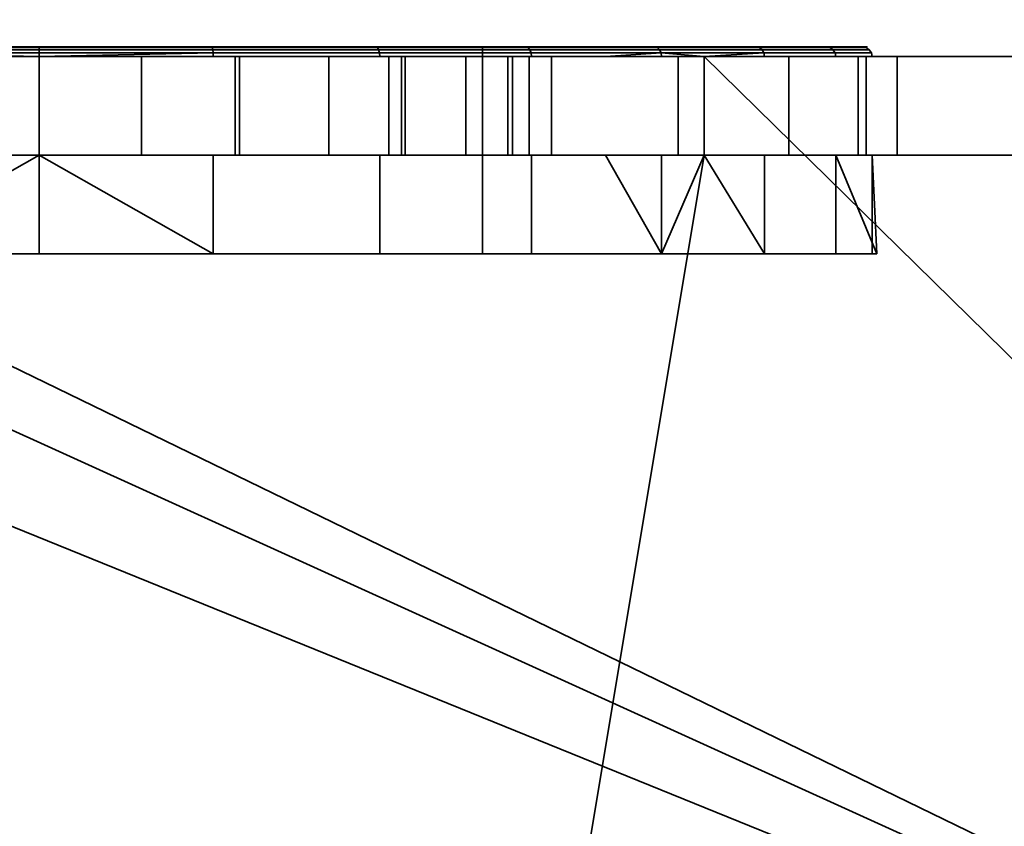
# Model space of a CAD drawing. Header units: millimetres. Extents: x -603 to 3703, y -115 to 193.
# Tile 512 of 656: x 2556 to 2566, y -25 to -17. Entities that reach past the tile are written whole.
import ezdxf

# ---------------------------------------------------------------- set-up
doc = ezdxf.new("R2010")
doc.units = ezdxf.units.MM
doc.layers.add('151', color=7, linetype='Continuous', true_color=0xffffff)

# ---------------------------------------------------------------- blocks, each defined once
blk = doc.blocks.new('UG_SURFACE_003')
at = {"layer": '151', "color": 252, "linetype": 'Continuous', "lineweight": 35}
for points in [[(3703.0001, -18, 2212.25), (3703.0001, 174.4, 2212.25), (2296.9999, 174.4, 2212.25), (2296.9999, -18, 2212.25)], [(2447, -18, 2062.2499), (2447, 174.4, 2062.2499), (3553, 174.4, 2062.2499), (3553, -18, 2062.2499)], [(3703.0001, -18, 2212.25), (2296.9999, -18, 2212.25), (2447, -18, 2062.2499), (3553, -18, 2062.2499)]]:
    blk.add_3dface(points, dxfattribs=at)
blk = doc.blocks.new('UG_SURFACE_136')
at = {"layer": '151', "color": 252, "linetype": 'Continuous', "lineweight": 35}
for points in [[(2557.7464, -16.9, 1095.7836), (2554.2536, -16.9, 1095.7836), (2551.0626, -16.9, 1097.2042), (2551.5001, -16.9, 1099.4999)], [(2551.5001, -16.9, 1099.4999), (2560.4999, -16.9, 1099.4999), (2560.9374, -16.9, 1097.2042), (2557.7464, -16.9, 1095.7836)], [(2552.5835, -16.9, 1111.6738), (2556, -16.9, 1112.4001), (2560.4999, -16.9, 1108.5), (2551.5001, -16.9, 1108.5)], [(2551.5001, -19, 1099.4999), (2560.4999, -19, 1099.4999), (2560.4999, -16.9, 1099.4999), (2551.5001, -16.9, 1099.4999)], [(2560.4999, -19, 1108.5), (2551.5001, -19, 1108.5), (2551.5001, -16.9, 1108.5), (2560.4999, -16.9, 1108.5)], [(2552.5427, -17, 1111.7651), (2556, -17, 1112.5), (2556, -16.9617, 1112.4924), (2552.5458, -16.9617, 1111.7582)], [(2552.5458, -16.9617, 1111.7582), (2556, -16.9617, 1112.4924), (2556, -16.9293, 1112.4707), (2552.5546, -16.9293, 1111.7383)], [(2552.5546, -16.9293, 1111.7383), (2556, -16.9293, 1112.4707), (2556, -16.9076, 1112.4383), (2552.568, -16.9076, 1111.7088)], [(2552.568, -16.9076, 1111.7088), (2556, -16.9076, 1112.4383), (2556, -16.9, 1112.4001), (2552.5835, -16.9, 1111.6738)], [(2556, -17, 1095.5), (2554.2328, -17, 1095.6857), (2554.2343, -16.9617, 1095.6932)], [(2557.7657, -16.9617, 1095.6932), (2554.2343, -16.9617, 1095.6932), (2554.2388, -16.9293, 1095.7144), (2557.7612, -16.9293, 1095.7144)], [(2556, -17, 1095.5), (2554.2343, -16.9617, 1095.6932), (2557.7657, -16.9617, 1095.6932)], [(2557.7612, -16.9293, 1095.7144), (2554.2388, -16.9293, 1095.7144), (2554.2455, -16.9076, 1095.7462), (2557.7545, -16.9076, 1095.7462)], [(2557.7545, -16.9076, 1095.7462), (2554.2455, -16.9076, 1095.7462), (2554.2536, -16.9, 1095.7836), (2557.7464, -16.9, 1095.7836)], [(2556, -16.9076, 1112.4383), (2559.4323, -16.9076, 1111.7088), (2559.4165, -16.9, 1111.6738), (2556, -16.9, 1112.4001)], [(2556, -16.9, 1112.4001), (2559.4165, -16.9, 1111.6738), (2562.2425, -16.9, 1109.6207), (2560.4999, -16.9, 1108.5)], [(2556, -16.9293, 1112.4707), (2559.4454, -16.9293, 1111.7383), (2559.4323, -16.9076, 1111.7088), (2556, -16.9076, 1112.4383)], [(2556, -16.9617, 1112.4924), (2559.4542, -16.9617, 1111.7582), (2559.4454, -16.9293, 1111.7383), (2556, -16.9293, 1112.4707)], [(2557.7657, -16.9617, 1095.6932), (2557.7672, -17, 1095.6857), (2556, -17, 1095.5)], [(2556, -17, 1112.5), (2559.4573, -17, 1111.7651), (2559.4542, -16.9617, 1111.7582), (2556, -16.9617, 1112.4924)], [(2560.9598, -16.9076, 1097.1733), (2557.7545, -16.9076, 1095.7462), (2557.7464, -16.9, 1095.7836), (2560.9374, -16.9, 1097.2042)], [(2560.9789, -16.9293, 1097.1471), (2557.7612, -16.9293, 1095.7144), (2557.7545, -16.9076, 1095.7462), (2560.9598, -16.9076, 1097.1733)], [(2560.9918, -16.9617, 1097.1295), (2557.7657, -16.9617, 1095.6932), (2557.7612, -16.9293, 1095.7144), (2560.9789, -16.9293, 1097.1471)], [(2560.9961, -17, 1097.1234), (2557.7672, -17, 1095.6857), (2557.7657, -16.9617, 1095.6932), (2560.9918, -16.9617, 1097.1295)], [(2559.4323, -16.9076, 1111.7088), (2562.2709, -16.9076, 1109.6463), (2562.2425, -16.9, 1109.6207), (2559.4165, -16.9, 1111.6738)], [(2559.4454, -16.9293, 1111.7383), (2562.295, -16.9293, 1109.668), (2562.2709, -16.9076, 1109.6463), (2559.4323, -16.9076, 1111.7088)], [(2559.4542, -16.9617, 1111.7582), (2562.3112, -16.9617, 1109.6826), (2562.295, -16.9293, 1109.668), (2559.4454, -16.9293, 1111.7383)], [(2562.3112, -16.9617, 1109.6826), (2559.4542, -16.9617, 1111.7582), (2559.4573, -17, 1111.7651), (2561.7492, -17, 1110.1)], [(2560.4999, -16.9, 1099.4999), (2560.4999, -16.9, 1108.5), (2562.2425, -16.9, 1109.6207), (2563.9889, -16.9, 1106.5958)], [(2563.2746, -16.9, 1099.8), (2560.9374, -16.9, 1097.2042), (2560.4999, -16.9, 1099.4999)], [(2563.9889, -16.9, 1106.5958), (2564.3539, -16.9, 1103.122), (2563.2746, -16.9, 1099.8), (2560.4999, -16.9, 1099.4999)], [(2560.4999, -19, 1099.4999), (2560.4999, -19, 1108.5), (2560.4999, -16.9, 1108.5), (2560.4999, -16.9, 1099.4999)], [(2563.3078, -16.9076, 1099.7809), (2560.9598, -16.9076, 1097.1733), (2560.9374, -16.9, 1097.2042), (2563.2746, -16.9, 1099.8)], [(2563.3359, -16.9293, 1099.7646), (2560.9789, -16.9293, 1097.1471), (2560.9598, -16.9076, 1097.1733), (2563.3078, -16.9076, 1099.7809)], [(2563.3547, -16.9617, 1099.7539), (2560.9918, -16.9617, 1097.1295), (2560.9789, -16.9293, 1097.1471), (2563.3359, -16.9293, 1099.7646)], [(2562.7501, -17, 1099.0711), (2560.9961, -17, 1097.1234), (2560.9918, -16.9617, 1097.1295), (2563.3547, -16.9617, 1099.7539)], [(2561.7492, -17, 1110.1), (2562.3167, -17, 1109.6876), (2562.3112, -16.9617, 1109.6826)], [(2562.2709, -16.9076, 1109.6463), (2564.0252, -16.9076, 1106.6076), (2563.9889, -16.9, 1106.5958), (2562.2425, -16.9, 1109.6207)], [(2562.295, -16.9293, 1109.668), (2564.0562, -16.9293, 1106.6176), (2564.0252, -16.9076, 1106.6076), (2562.2709, -16.9076, 1109.6463)], [(2562.3112, -16.9617, 1109.6826), (2564.0767, -16.9617, 1106.6242), (2564.0562, -16.9293, 1106.6176), (2562.295, -16.9293, 1109.668)], [(2562.3112, -16.9617, 1109.6826), (2562.3167, -17, 1109.6876), (2562.7501, -17, 1108.9371)], [(2562.7501, -17, 1108.9371), (2564.0841, -17, 1106.6266), (2564.0767, -16.9617, 1106.6242), (2562.3112, -16.9617, 1109.6826)], [(2563.3547, -16.9617, 1099.7539), (2563.3612, -17, 1099.75), (2562.7501, -17, 1099.0711)], [(2564.3921, -16.9076, 1103.1179), (2563.3078, -16.9076, 1099.7809), (2563.2746, -16.9, 1099.8), (2564.3539, -16.9, 1103.122)], [(2564.4243, -16.9293, 1103.1146), (2563.3359, -16.9293, 1099.7646), (2563.3078, -16.9076, 1099.7809), (2564.3921, -16.9076, 1103.1179)], [(2564.446, -16.9617, 1103.1123), (2563.3547, -16.9617, 1099.7539), (2563.3359, -16.9293, 1099.7646), (2564.4243, -16.9293, 1103.1146)], [(2564.4534, -17, 1103.1115), (2563.3612, -17, 1099.75), (2563.3547, -16.9617, 1099.7539), (2564.446, -16.9617, 1103.1123)], [(2564.0252, -16.9076, 1106.6076), (2564.3921, -16.9076, 1103.1179), (2564.3539, -16.9, 1103.122), (2563.9889, -16.9, 1106.5958)], [(2564.0562, -16.9293, 1106.6176), (2564.4243, -16.9293, 1103.1146), (2564.3921, -16.9076, 1103.1179), (2564.0252, -16.9076, 1106.6076)], [(2564.0767, -16.9617, 1106.6242), (2564.446, -16.9617, 1103.1123), (2564.4243, -16.9293, 1103.1146), (2564.0562, -16.9293, 1106.6176)], [(2564.0841, -17, 1106.6266), (2564.4534, -17, 1103.1115), (2564.446, -16.9617, 1103.1123), (2564.0767, -16.9617, 1106.6242)], [(2543.9751, -17, 1167.5), (2494, -17, 1167.5), (2494, -30, 1167.5), (2576, -30, 1167.5)], [(2576, -30, 1002.5001), (2494, -30, 1002.5001), (2494, -17, 1002.5001), (2543.9751, -17, 1002.5001)], [(2576, -30, 1167.5), (2547.375, -17, 1167.5), (2543.9751, -17, 1167.5)], [(2576, -30, 1002.5001), (2543.9751, -17, 1002.5001), (2547.375, -17, 1002.5001)], [(2576, -30, 1167.5), (2549.2499, -17, 1167.5), (2547.375, -17, 1167.5)], [(2576, -30, 1002.5001), (2547.375, -17, 1002.5001), (2549.2499, -17, 1002.5001)], [(2576, -30, 1167.5), (2562.7501, -17, 1167.5), (2549.2499, -17, 1167.5)], [(2576, -30, 1002.5001), (2549.2499, -17, 1002.5001), (2562.7501, -17, 1002.5001)], [(2562.7501, -17, 1128.75), (2549.2499, -17, 1128.75), (2556, -17, 1145), (2558.0337, -17, 1145.4322)], [(2553.9663, -17, 1145.4322), (2556, -17, 1145), (2549.2499, -17, 1128.75)], [(2549.2499, -17, 1167.5), (2562.7501, -17, 1167.5), (2557.0395, -17, 1154.8908), (2554.9605, -17, 1154.8908)], [(2562.7501, -17, 1058.875), (2549.2499, -17, 1058.875), (2556, -17, 1077), (2558.0337, -17, 1077.4323)], [(2553.9663, -17, 1077.4323), (2556, -17, 1077), (2549.2499, -17, 1058.875)], [(2549.2499, -17, 1091.2499), (2562.7501, -17, 1091.2499), (2557.0395, -17, 1086.8907), (2554.9605, -17, 1086.8907)], [(2549.2499, -17, 1128.75), (2556, -17, 1112.5), (2552.5427, -17, 1111.7651)], [(2559.4573, -17, 1111.7651), (2556, -17, 1112.5), (2549.2499, -17, 1128.75), (2562.7501, -17, 1128.75)], [(2562.7501, -17, 1091.2499), (2549.2499, -17, 1091.2499), (2554.2328, -17, 1095.6857), (2556, -17, 1095.5)], [(2549.2499, -17, 1058.875), (2562.7501, -17, 1058.875), (2559.5481, -17, 1039.9983), (2556, -17, 1040.75)], [(2556, -17, 1040.75), (2552.4518, -17, 1039.9983), (2549.2499, -17, 1058.875)], [(2554.0102, -17, 1007.7459), (2556, -17, 1007.35), (2549.2499, -17, 1002.5001)], [(2556, -17, 1007.35), (2557.9898, -17, 1007.7459), (2562.7501, -17, 1002.5001), (2549.2499, -17, 1002.5001)], [(2556, -17, 1040.75), (2556, -18, 1040.75), (2552.4518, -18, 1039.9983), (2552.4518, -17, 1039.9983)], [(2553.9663, -17, 1145.4322), (2553.9663, -18, 1145.4322), (2556, -18, 1145), (2556, -17, 1145)], [(2553.9663, -17, 1077.4323), (2553.9663, -18, 1077.4323), (2556, -18, 1077), (2556, -17, 1077)], [(2554.0102, -17, 1007.7459), (2554.0102, -18, 1007.7459), (2556, -18, 1007.35), (2556, -17, 1007.35)], [(2557.0395, -17, 1154.8908), (2557.0395, -18, 1154.8908), (2554.9605, -18, 1154.8908), (2554.9605, -17, 1154.8908)], [(2557.0395, -17, 1086.8907), (2557.0395, -18, 1086.8907), (2554.9605, -18, 1086.8907), (2554.9605, -17, 1086.8907)], [(2556, -17, 1095.5), (2557.7672, -17, 1095.6857), (2562.7501, -17, 1091.2499)], [(2559.5481, -17, 1039.9983), (2559.5481, -18, 1039.9983), (2556, -18, 1040.75), (2556, -17, 1040.75)], [(2556, -17, 1007.35), (2556, -18, 1007.35), (2557.9898, -18, 1007.7459), (2557.9898, -17, 1007.7459)], [(2556, -17, 1145), (2556, -18, 1145), (2558.0337, -18, 1145.4322), (2558.0337, -17, 1145.4322)], [(2556, -17, 1077), (2556, -18, 1077), (2558.0337, -18, 1077.4323), (2558.0337, -17, 1077.4323)], [(2558.939, -17, 1086.045), (2557.0395, -17, 1086.8907), (2562.7501, -17, 1091.2499)], [(2558.939, -17, 1154.0451), (2557.0395, -17, 1154.8908), (2562.7501, -17, 1167.5)], [(2558.939, -17, 1154.0451), (2558.939, -18, 1154.0451), (2557.0395, -18, 1154.8908), (2557.0395, -17, 1154.8908)], [(2558.939, -17, 1086.045), (2558.939, -18, 1086.045), (2557.0395, -18, 1086.8907), (2557.0395, -17, 1086.8907)], [(2557.7672, -17, 1095.6857), (2560.9961, -17, 1097.1234), (2562.7501, -17, 1091.2499)], [(2562.7501, -17, 1002.5001), (2557.9898, -17, 1007.7459), (2559.6769, -17, 1008.873)], [(2557.9898, -17, 1007.7459), (2557.9898, -18, 1007.7459), (2559.6769, -18, 1008.873), (2559.6769, -17, 1008.873)], [(2558.0337, -17, 1145.4322), (2559.7157, -17, 1146.6544), (2562.7501, -17, 1128.75)], [(2558.0337, -17, 1077.4323), (2559.7157, -17, 1078.6543), (2562.7501, -17, 1058.875)], [(2558.0337, -17, 1145.4322), (2558.0337, -18, 1145.4322), (2559.7157, -18, 1146.6544), (2559.7157, -17, 1146.6544)], [(2558.0337, -17, 1077.4323), (2558.0337, -18, 1077.4323), (2559.7157, -18, 1078.6543), (2559.7157, -17, 1078.6543)], [(2560.3302, -17, 1152.5), (2558.939, -17, 1154.0451), (2562.7501, -17, 1167.5)], [(2560.3302, -17, 1084.5), (2558.939, -17, 1086.045), (2562.7501, -17, 1091.2499)], [(2560.3302, -17, 1152.5), (2560.3302, -18, 1152.5), (2558.939, -18, 1154.0451), (2558.939, -17, 1154.0451)], [(2560.3302, -17, 1084.5), (2560.3302, -18, 1084.5), (2558.939, -18, 1086.045), (2558.939, -17, 1086.045)], [(2562.7501, -17, 1128.75), (2562.7501, -17, 1110.1), (2561.7492, -17, 1110.1), (2559.4573, -17, 1111.7651)], [(2562.4866, -17, 1037.8723), (2559.5481, -17, 1039.9983), (2562.7501, -17, 1058.875)], [(2562.4866, -17, 1037.8723), (2562.4866, -18, 1037.8723), (2559.5481, -18, 1039.9983), (2559.5481, -17, 1039.9983)], [(2559.6769, -17, 1008.873), (2560.8041, -17, 1010.56), (2562.7501, -17, 1002.5001)], [(2559.6769, -17, 1008.873), (2559.6769, -18, 1008.873), (2560.8041, -18, 1010.56), (2560.8041, -17, 1010.56)], [(2562.7501, -17, 1128.75), (2559.7157, -17, 1146.6544), (2560.7553, -17, 1148.4549)], [(2562.7501, -17, 1058.875), (2559.7157, -17, 1078.6543), (2560.7553, -17, 1080.4549)], [(2559.7157, -17, 1146.6544), (2559.7157, -18, 1146.6544), (2560.7553, -18, 1148.4549), (2560.7553, -17, 1148.4549)], [(2559.7157, -17, 1078.6543), (2559.7157, -18, 1078.6543), (2560.7553, -18, 1080.4549), (2560.7553, -17, 1080.4549)], [(2562.7501, -17, 1167.5), (2560.9727, -17, 1150.5226), (2560.3302, -17, 1152.5)], [(2562.7501, -17, 1091.2499), (2560.9727, -17, 1082.5226), (2560.3302, -17, 1084.5)], [(2560.9727, -17, 1150.5226), (2560.9727, -18, 1150.5226), (2560.3302, -18, 1152.5), (2560.3302, -17, 1152.5)], [(2560.9727, -17, 1082.5226), (2560.9727, -18, 1082.5226), (2560.3302, -18, 1084.5), (2560.3302, -17, 1084.5)], [(2562.7501, -17, 1128.75), (2560.7553, -17, 1148.4549), (2560.9727, -17, 1150.5226)], [(2560.7553, -17, 1080.4549), (2560.9727, -17, 1082.5226), (2562.7501, -17, 1091.2499), (2562.7501, -17, 1058.875)], [(2560.7553, -17, 1148.4549), (2560.7553, -18, 1148.4549), (2560.9727, -18, 1150.5226), (2560.9727, -17, 1150.5226)], [(2560.7553, -17, 1080.4549), (2560.7553, -18, 1080.4549), (2560.9727, -18, 1082.5226), (2560.9727, -17, 1082.5226)], [(2562.7501, -17, 1013.575), (2562.7501, -17, 1002.5001), (2560.8041, -17, 1010.56), (2561.1999, -17, 1012.55)], [(2560.8041, -17, 1010.56), (2560.8041, -18, 1010.56), (2561.1999, -18, 1012.55), (2561.1999, -17, 1012.55)], [(2560.9727, -17, 1150.5226), (2562.7501, -17, 1167.5), (2562.7501, -17, 1128.75)], [(2560.9961, -17, 1097.1234), (2562.7501, -17, 1099.0711), (2562.7501, -17, 1091.2499)], [(2561.1999, -17, 1012.55), (2561.1999, -17, 1013.575), (2562.7501, -17, 1013.575)], [(2562.7501, -17, 1026.71), (2562.7501, -17, 1013.575), (2561.1999, -17, 1013.575), (2561.1999, -17, 1024.9628)], [(2561.1999, -17, 1013.575), (2561.1999, -17, 1012.55), (2561.1999, -18, 1012.55), (2561.1999, -18, 1013.575)], [(2561.1999, -18, 1013.575), (2561.1999, -18, 1024.9628), (2561.1999, -17, 1024.9628), (2561.1999, -17, 1013.575)], [(2562.7501, -17, 1026.71), (2561.1999, -17, 1024.9628), (2561.1999, -18, 1024.9628), (2562.7501, -18, 1026.71)], [(2562.3167, -17, 1109.6876), (2561.7492, -17, 1110.1), (2562.7501, -17, 1110.1)], [(2562.7501, -17, 1110.1), (2562.7501, -17, 1108.9371), (2562.3167, -17, 1109.6876)], [(2562.7501, -17, 1058.875), (2562.7501, -17, 1037.4199), (2562.4866, -17, 1037.8723)], [(2562.7501, -18, 1037.4199), (2562.4866, -18, 1037.8723), (2562.4866, -17, 1037.8723), (2562.7501, -17, 1037.4199)], [(2576, -30, 1167.5), (2568.0251, -17, 1167.5), (2562.7501, -17, 1167.5)], [(2576, -30, 1002.5001), (2562.7501, -17, 1002.5001), (2568.0251, -17, 1002.5001)], [(2568.0251, -17, 1091.2499), (2562.7501, -17, 1091.2499), (2562.7501, -17, 1099.0711), (2563.3612, -17, 1099.75)], [(2568.0251, -17, 1013.575), (2562.7501, -17, 1013.575), (2562.7501, -17, 1026.71), (2563.607, -17, 1027.676)], [(2568.0251, -17, 1033.975), (2564.3108, -17, 1034.7373), (2562.7501, -17, 1037.4199)], [(2562.7501, -17, 1037.4199), (2562.7501, -17, 1058.875), (2568.0251, -17, 1058.875), (2568.0251, -17, 1033.975)], [(2564.0841, -17, 1106.6266), (2562.7501, -17, 1108.9371), (2562.7501, -17, 1110.1), (2568.0251, -17, 1110.1)], [(2562.7501, -17, 1002.5001), (2562.7501, -17, 1013.575), (2568.0251, -17, 1013.575), (2568.0251, -17, 1002.5001)], [(2562.7501, -17, 1058.875), (2562.7501, -17, 1091.2499), (2568.0251, -17, 1091.2499), (2568.0251, -17, 1058.875)], [(2562.7501, -17, 1110.1), (2562.7501, -17, 1128.75), (2568.0251, -17, 1128.75), (2568.0251, -17, 1110.1)], [(2562.7501, -17, 1128.75), (2562.7501, -17, 1167.5), (2568.0251, -17, 1167.5), (2568.0251, -17, 1128.75)], [(2562.7501, -18, 1026.71), (2563.607, -18, 1027.676), (2563.607, -17, 1027.676), (2562.7501, -17, 1026.71)], [(2562.7501, -17, 1037.4199), (2564.3108, -17, 1034.7373), (2564.3108, -18, 1034.7373), (2562.7501, -18, 1037.4199)], [(2563.3612, -17, 1099.75), (2564.4534, -17, 1103.1115), (2568.0251, -17, 1091.2499)], [(2563.607, -17, 1027.676), (2564.7068, -17, 1031.1321), (2568.0251, -17, 1033.975), (2568.0251, -17, 1013.575)], [(2563.607, -17, 1027.676), (2563.607, -18, 1027.676), (2564.7068, -18, 1031.1321), (2564.7068, -17, 1031.1321)], [(2568.0251, -17, 1110.1), (2568.0251, -17, 1091.2499), (2564.4534, -17, 1103.1115), (2564.0841, -17, 1106.6266)], [(2568.0251, -17, 1033.975), (2564.3945, -17, 1033.975), (2564.3108, -17, 1034.7373)], [(2564.3945, -18, 1033.975), (2564.3108, -18, 1034.7373), (2564.3108, -17, 1034.7373), (2564.3945, -17, 1033.975)], [(2564.7068, -17, 1031.1321), (2564.3945, -17, 1033.975), (2568.0251, -17, 1033.975)], [(2564.3945, -17, 1033.975), (2564.7068, -17, 1031.1321), (2564.7068, -18, 1031.1321), (2564.3945, -18, 1033.975)], [(2551.25, -30, 1003.5), (2560.75, -30, 1003.5), (2562.7501, -18, 1003.5), (2549.2499, -18, 1003.5)], [(2549.2499, -18, 1166.5), (2562.7501, -18, 1166.5), (2560.75, -30, 1166.5), (2551.25, -30, 1166.5)], [(2562.7501, -18, 1166.5), (2549.2499, -18, 1166.5), (2554.9605, -18, 1154.8908), (2557.0395, -18, 1154.8908)], [(2549.2499, -18, 1128.75), (2562.7501, -18, 1128.75), (2556, -18, 1145), (2553.9663, -18, 1145.4322)], [(2562.7501, -18, 1091.2499), (2549.2499, -18, 1091.2499), (2554.9605, -18, 1086.8907), (2557.0395, -18, 1086.8907)], [(2549.2499, -18, 1058.875), (2562.7501, -18, 1058.875), (2556, -18, 1077), (2553.9663, -18, 1077.4323)], [(2552.5427, -18, 1111.7651), (2556, -18, 1112.5), (2562.7501, -18, 1128.75), (2549.2499, -18, 1128.75)], [(2549.2499, -18, 1091.2499), (2562.7501, -18, 1091.2499), (2557.7672, -18, 1095.6857), (2556, -18, 1095.5)], [(2556, -18, 1095.5), (2554.2328, -18, 1095.6857), (2549.2499, -18, 1091.2499)], [(2549.2499, -18, 1003.5), (2562.7501, -18, 1003.5), (2556, -18, 1007.35), (2554.0102, -18, 1007.7459)], [(2549.2499, -18, 1058.875), (2552.4518, -18, 1039.9983), (2556, -18, 1040.75)], [(2556, -18, 1040.75), (2559.5481, -18, 1039.9983), (2562.7501, -18, 1058.875), (2549.2499, -18, 1058.875)], [(2556, -19, 1112.5), (2556, -18, 1112.5), (2552.5427, -18, 1111.7651), (2552.5427, -19, 1111.7651)], [(2557.7672, -19, 1095.6857), (2554.2328, -19, 1095.6857), (2556, -18, 1095.5)], [(2554.2328, -19, 1095.6857), (2554.2328, -18, 1095.6857), (2556, -18, 1095.5)], [(2562.7501, -18, 1128.75), (2556, -18, 1112.5), (2559.4573, -18, 1111.7651)], [(2562.7501, -18, 1003.5), (2557.9898, -18, 1007.7459), (2556, -18, 1007.35)], [(2558.0337, -18, 1077.4323), (2556, -18, 1077), (2562.7501, -18, 1058.875)], [(2558.0337, -18, 1145.4322), (2556, -18, 1145), (2562.7501, -18, 1128.75)], [(2559.4573, -19, 1111.7651), (2559.4573, -18, 1111.7651), (2556, -18, 1112.5), (2556, -19, 1112.5)], [(2556, -18, 1095.5), (2557.7672, -18, 1095.6857), (2557.7672, -19, 1095.6857)], [(2557.0395, -18, 1154.8908), (2558.939, -18, 1154.0451), (2562.7501, -18, 1166.5)], [(2557.0395, -18, 1086.8907), (2558.939, -18, 1086.045), (2562.7501, -18, 1091.2499)], [(2562.7501, -18, 1091.2499), (2560.9961, -18, 1097.1234), (2557.7672, -18, 1095.6857)], [(2557.7672, -19, 1095.6857), (2557.7672, -18, 1095.6857), (2560.9961, -18, 1097.1234), (2560.9961, -19, 1097.1234)], [(2559.6769, -18, 1008.873), (2557.9898, -18, 1007.7459), (2562.7501, -18, 1003.5)], [(2562.7501, -18, 1128.75), (2559.7157, -18, 1146.6544), (2558.0337, -18, 1145.4322)], [(2562.7501, -18, 1058.875), (2559.7157, -18, 1078.6543), (2558.0337, -18, 1077.4323)], [(2562.7501, -18, 1166.5), (2558.939, -18, 1154.0451), (2560.3302, -18, 1152.5)], [(2562.7501, -18, 1091.2499), (2558.939, -18, 1086.045), (2560.3302, -18, 1084.5)], [(2559.4573, -18, 1111.7651), (2561.7492, -18, 1110.1), (2562.7501, -18, 1110.1), (2562.7501, -18, 1128.75)], [(2561.7492, -18, 1110.1), (2559.4573, -18, 1111.7651), (2559.4573, -19, 1111.7651), (2562.3167, -19, 1109.6876)], [(2562.7501, -18, 1058.875), (2559.5481, -18, 1039.9983), (2562.4866, -18, 1037.8723)], [(2562.7501, -18, 1003.5), (2560.8041, -18, 1010.56), (2559.6769, -18, 1008.873)], [(2560.7553, -18, 1148.4549), (2559.7157, -18, 1146.6544), (2562.7501, -18, 1128.75)], [(2560.7553, -18, 1080.4549), (2559.7157, -18, 1078.6543), (2562.7501, -18, 1058.875)], [(2560.3302, -18, 1152.5), (2560.9727, -18, 1150.5226), (2562.7501, -18, 1166.5)], [(2560.3302, -18, 1084.5), (2560.9727, -18, 1082.5226), (2562.7501, -18, 1091.2499)], [(2560.75, -30, 1003.5), (2568.0251, -30, 1003.5), (2568.0251, -18, 1003.5), (2562.7501, -18, 1003.5)], [(2562.7501, -18, 1166.5), (2568.0251, -18, 1166.5), (2568.0251, -30, 1166.5), (2560.75, -30, 1166.5)], [(2562.7501, -18, 1128.75), (2562.7501, -18, 1166.5), (2560.9727, -18, 1150.5226), (2560.7553, -18, 1148.4549)], [(2562.7501, -18, 1058.875), (2562.7501, -18, 1091.2499), (2560.9727, -18, 1082.5226), (2560.7553, -18, 1080.4549)], [(2561.1999, -18, 1012.55), (2560.8041, -18, 1010.56), (2562.7501, -18, 1003.5), (2562.7501, -18, 1013.575)], [(2562.7501, -18, 1091.2499), (2562.7501, -18, 1099.0711), (2560.9961, -18, 1097.1234)], [(2563.3612, -19, 1099.75), (2560.9961, -19, 1097.1234), (2560.9961, -18, 1097.1234), (2562.7501, -18, 1099.0711)], [(2562.7501, -18, 1013.575), (2561.1999, -18, 1013.575), (2561.1999, -18, 1012.55)], [(2561.1999, -18, 1024.9628), (2561.1999, -18, 1013.575), (2562.7501, -18, 1013.575), (2562.7501, -18, 1026.71)], [(2562.7501, -18, 1110.1), (2561.7492, -18, 1110.1), (2562.3167, -18, 1109.6876)], [(2562.3167, -19, 1109.6876), (2562.3167, -18, 1109.6876), (2561.7492, -18, 1110.1)], [(2562.3167, -18, 1109.6876), (2562.7501, -18, 1108.9371), (2562.7501, -18, 1110.1)], [(2562.3167, -19, 1109.6876), (2564.0841, -19, 1106.6266), (2564.0841, -18, 1106.6266), (2562.7501, -18, 1108.9371)], [(2562.7501, -18, 1108.9371), (2562.3167, -18, 1109.6876), (2562.3167, -19, 1109.6876)], [(2562.4866, -18, 1037.8723), (2562.7501, -18, 1037.4199), (2562.7501, -18, 1058.875)], [(2568.0251, -18, 1110.1), (2562.7501, -18, 1110.1), (2562.7501, -18, 1108.9371), (2564.0841, -18, 1106.6266)], [(2568.0251, -18, 1033.975), (2568.0251, -18, 1058.875), (2562.7501, -18, 1058.875), (2562.7501, -18, 1037.4199)], [(2562.7501, -18, 1037.4199), (2564.3108, -18, 1034.7373), (2568.0251, -18, 1033.975)], [(2563.607, -18, 1027.676), (2562.7501, -18, 1026.71), (2562.7501, -18, 1013.575), (2568.0251, -18, 1013.575)], [(2563.3612, -18, 1099.75), (2562.7501, -18, 1099.0711), (2562.7501, -18, 1091.2499), (2568.0251, -18, 1091.2499)], [(2568.0251, -18, 1003.5), (2568.0251, -18, 1013.575), (2562.7501, -18, 1013.575), (2562.7501, -18, 1003.5)], [(2568.0251, -18, 1058.875), (2568.0251, -18, 1091.2499), (2562.7501, -18, 1091.2499), (2562.7501, -18, 1058.875)], [(2568.0251, -18, 1110.1), (2568.0251, -18, 1128.75), (2562.7501, -18, 1128.75), (2562.7501, -18, 1110.1)], [(2568.0251, -18, 1128.75), (2568.0251, -18, 1166.5), (2562.7501, -18, 1166.5), (2562.7501, -18, 1128.75)], [(2562.7501, -18, 1099.0711), (2563.3612, -18, 1099.75), (2563.3612, -19, 1099.75)], [(2568.0251, -18, 1091.2499), (2564.4534, -18, 1103.1115), (2563.3612, -18, 1099.75)], [(2563.3612, -19, 1099.75), (2563.3612, -18, 1099.75), (2564.4534, -18, 1103.1115), (2564.4534, -19, 1103.1115)], [(2568.0251, -18, 1013.575), (2568.0251, -18, 1033.975), (2564.7068, -18, 1031.1321), (2563.607, -18, 1027.676)], [(2564.0841, -18, 1106.6266), (2564.4534, -18, 1103.1115), (2568.0251, -18, 1091.2499), (2568.0251, -18, 1110.1)], [(2564.0841, -18, 1106.6266), (2564.0841, -19, 1106.6266), (2564.5001, -19, 1104)], [(2564.5001, -19, 1104), (2564.4534, -18, 1103.1115), (2564.0841, -18, 1106.6266)], [(2564.3108, -18, 1034.7373), (2564.3945, -18, 1033.975), (2568.0251, -18, 1033.975)], [(2568.0251, -18, 1033.975), (2564.3945, -18, 1033.975), (2564.7068, -18, 1031.1321)], [(2564.5001, -19, 1104), (2564.4534, -19, 1103.1115), (2564.4534, -18, 1103.1115)], [(2560.4999, -19, 1099.4999), (2551.5001, -19, 1099.4999), (2551.0039, -19, 1097.1234), (2554.2328, -19, 1095.6857)], [(2556, -19, 1112.5), (2552.5427, -19, 1111.7651), (2551.5001, -19, 1108.5), (2560.4999, -19, 1108.5)], [(2554.2328, -19, 1095.6857), (2557.7672, -19, 1095.6857), (2560.9961, -19, 1097.1234), (2560.4999, -19, 1099.4999)], [(2560.4999, -19, 1108.5), (2559.4573, -19, 1111.7651), (2556, -19, 1112.5)], [(2560.4999, -19, 1108.5), (2562.3167, -19, 1109.6876), (2559.4573, -19, 1111.7651)], [(2560.4999, -19, 1099.4999), (2564.5001, -19, 1104), (2564.0841, -19, 1106.6266)], [(2560.4999, -19, 1099.4999), (2563.3612, -19, 1099.75), (2564.4534, -19, 1103.1115), (2564.5001, -19, 1104)], [(2564.0841, -19, 1106.6266), (2562.3167, -19, 1109.6876), (2560.4999, -19, 1108.5), (2560.4999, -19, 1099.4999)], [(2560.4999, -19, 1099.4999), (2560.9961, -19, 1097.1234), (2563.3612, -19, 1099.75)]]:
    blk.add_3dface(points, dxfattribs=at)
blk = doc.blocks.new('UG_SURFACE_137')
at = {"layer": '151', "color": 43, "linetype": 'Continuous', "lineweight": 35}
for points in [[(2490.9999, 0, 2017), (2490.9999, -34, 2017), (3509.0001, -34, 2017), (3509.0001, 0, 2017)], [(2490.9999, -34), (2490.9999, -2), (3509.0001, -2), (3509.0001, -34)]]:
    blk.add_3dface(points, dxfattribs=at)
blk = doc.blocks.new('UG_SURFACE_167')
at = {"layer": '151', "color": 252, "linetype": 'Continuous', "lineweight": 35}
for points in [[(2485.5001, -29.92, 2021.75), (3514.4999, -29.92, 2021.75), (3514.4999, 14.42, 2021.75), (2485.5001, 14.42, 2021.75)], [(2487, -29.92, 2020.2501), (2487, 14.42, 2020.2501), (3513, 14.42, 2020.2501), (3513, -29.92, 2020.2501)], [(2431.9999, -18, 2075.2499), (3568.0001, -18, 2075.2499), (3566.4999, -18, 2073.75), (2433.5001, -18, 2073.75)], [(2431.9999, -18, 2075.2499), (2431.9999, -29.92, 2075.2499), (3568.0001, -29.92, 2075.2499), (3568.0001, -18, 2075.2499)], [(2433.5001, -18, 2073.75), (3566.4999, -18, 2073.75), (3566.4999, -29.92, 2073.75), (2433.5001, -29.92, 2073.75)]]:
    blk.add_3dface(points, dxfattribs=at)

msp = doc.modelspace()

# ---------------------------------------------------------------- linework, layer by layer
at = {"layer": '151', "color": 252, "linetype": 'Continuous', "lineweight": 35, "true_color": 0x939598}
for p, q in [((2560.5, -16.9, 1099.5), (2551.5, -16.9, 1099.5)), ((2551.5, -16.9, 1108.5), (2560.5, -16.9, 1108.5)), ((2560.5, -16.9, 1108.5), (2560.5, -16.9, 1099.5)), ((2560.5, -16.9, 1099.5), (2560.5, -19, 1099.5)), ((2560.5, -16.9, 1108.5), (2560.5, -19, 1108.5)), ((2494, -17, 1002.5), (2576, -17, 1002.5)), ((2494, -17, 1167.5), (2576, -17, 1167.5)), ((2561.2, -17, 1024.9628), (2561.2, -18, 1024.9628)), ((2561.2, -17, 1012.55), (2561.2, -17, 1024.9628)), ((2561.2, -17, 1012.55), (2561.2, -18, 1012.55)), ((2297, -18, 2212.25), (3703, -18, 2212.25)), ((3568, -18, 2075.25), (2432, -18, 2075.25)), ((3566.5, -18, 2073.75), (2433.5, -18, 2073.75)), ((3553, -18, 2062.25), (2447, -18, 2062.25)), ((2494, -18, 1003.5), (2575.5858, -18, 1003.5)), ((2494, -18, 1166.5), (2575.5858, -18, 1166.5)), ((2561.2, -18, 1012.55), (2561.2, -18, 1024.9628)), ((2551.5, -19, 1108.5), (2560.5, -19, 1108.5)), ((2560.5, -19, 1099.5), (2551.5, -19, 1099.5)), ((2560.5, -19, 1108.5), (2560.5, -19, 1099.5))]:
    msp.add_line(p, q, dxfattribs=at)
at = {"layer": '151', "color": 252, "linetype": 'Continuous', "lineweight": 35, "true_color": 0x939598, "extrusion": (0, 1, 0)}
for centre, radius in [((-2556, 1104, -16.9), 8.4), ((-2556, 1104, -17), 8.5), ((-2556, 1104, -18), 8.5)]:
    msp.add_circle(centre, radius, dxfattribs=at)
at = {"layer": '151', "color": 252, "linetype": 'Continuous', "lineweight": 35, "true_color": 0x939598, "extrusion": (0, -1, 0)}
for centre, radius in [((2556, 1082, 17), 5), ((2556, 1150, 17), 5), ((2556, 1150, 18), 5), ((2556, 1082, 18), 5), ((2556, 1104, 19), 8.5)]:
    msp.add_circle(centre, radius, dxfattribs=at)
for centre, radius, start, end in [((2556, 1032, 17), 8.75, 306.46173, 233.53827), ((2556, 1012.55, 17), 5.2, 180, 0), ((2556, 1032, 18), 8.75, 306.46173, 233.53827), ((2556, 1012.55, 18), 5.2, 180, 0), ((2556, 1012.55, 18), 5.2, 180, 0)]:
    msp.add_arc(centre, radius, start, end, dxfattribs=at)

# ---------------------------------------------------------------- block references
at = {"layer": '151', "color": 252, "linetype": 'Continuous', "lineweight": 35, "true_color": 0x939598}
for name in ['UG_SURFACE_003', 'UG_SURFACE_167', 'UG_SURFACE_137', 'UG_SURFACE_136']:
    msp.add_blockref(name, (0, 0), dxfattribs=at)

doc.saveas('drawing.dxf')
